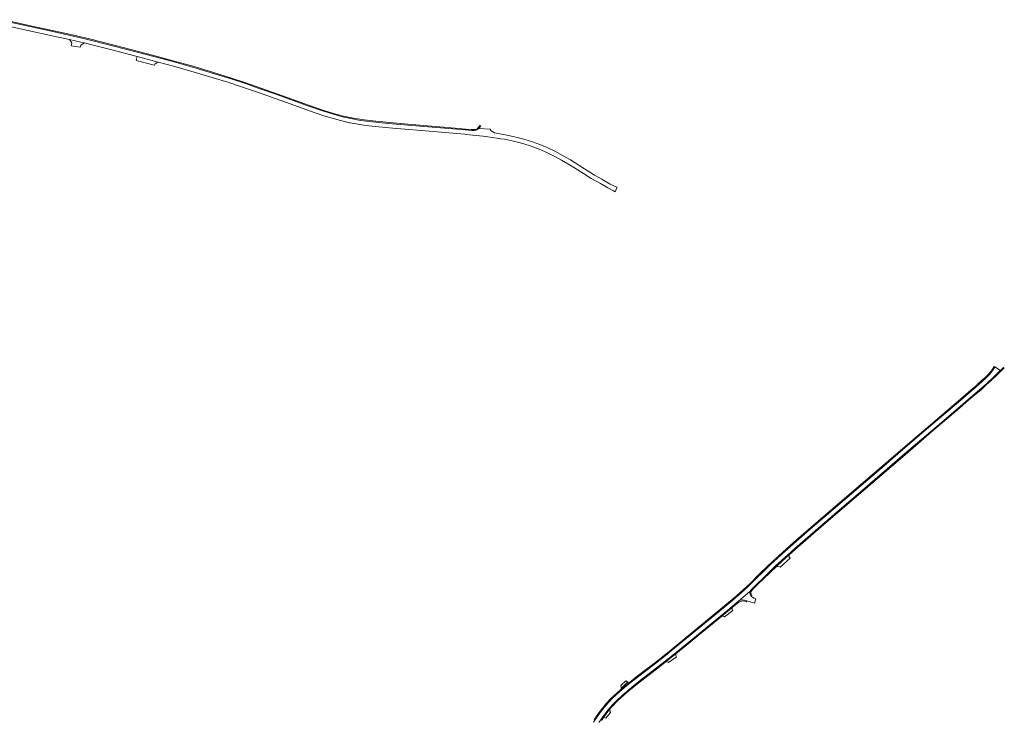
# Model space of a CAD drawing. Extents: x 152825 to 164088, y 457113 to 463005.
# Tile 364 of 364: x 163007 to 163676, y 461140 to 461615. Entities that reach past the tile are written whole.
import ezdxf

# ---------------------------------------------------------------- set-up
doc = ezdxf.new("R2010")
doc.units = 0
doc.header["$LTSCALE"] = 0.5
for name, color, linetype, lineweight in [('B-PV-VH-GESLOTENVERHARDING_ASFALT-GV', 251, 'CONTINUOUS', 18), ('B-PV-VH-GESLOTENVERHARDING_BETON-GV', 251, 'CONTINUOUS', 18), ('B-PV-VH-OPENVERHARDING_BETONSTRAATSTEEN-GV', 251, 'CONTINUOUS', 18), ('B-PV-VH-OPENVERHARDING_STRAATBAKSTEEN-GV', 251, 'CONTINUOUS', 18)]:
    doc.layers.add(name, color=color, linetype=linetype, lineweight=lineweight)

msp = doc.modelspace()

# ---------------------------------------------------------------- linework, layer by layer
at = {"layer": 'B-PV-VH-GESLOTENVERHARDING_ASFALT-GV', "flags": 128}
for points in [[(162985.34, 461613.449), (163008.901, 461608.277), (163033.674, 461602.887), (163041.203, 461601.24), (163049.048, 461599.524), (163051.575, 461598.884), (163057.299, 461597.436), (163069.998, 461594.215), (163087.274, 461589.686), (163088.952, 461589.246), (163101.434, 461585.885), (163111.869, 461583.075), (163127.41, 461578.689), (163138.822, 461575.303), (163148.816, 461572.2), (163157.466, 461569.374), (163168.896, 461565.485), (163178.511, 461562.105), (163190.989, 461557.628), (163208.012, 461551.503), (163213.85, 461549.531), (163219.617, 461547.77), (163225.191, 461546.193), (163231.453, 461544.74), (163231.752, 461544.685), (163234.34, 461544.203), (163234.438, 461544.185), (163234.51, 461544.27), (163235.822, 461543.998), (163239.489, 461543.361), (163244.494, 461542.736), (163251.277, 461542.052), (163260.713, 461541.151), (163288.085, 461538.756), (163309.605, 461536.914), (163310.81, 461536.788), (163314.822, 461536.368), (163321.991, 461535.614), (163329.99, 461534.581), (163333.928, 461533.926), (163336.488, 461533.5), (163342.679, 461532.256), (163349.062, 461530.649), (163354.784, 461528.842), (163360.22, 461526.774), (163365.407, 461524.526), (163370.758, 461521.901), (163375.322, 461519.419), (163379.67, 461516.866), (163384.138, 461514.107), (163390.255, 461510.234), (163395.514, 461506.987), (163401.654, 461503.382), (163406.784, 461500.524), (163410.609, 461498.567), (163411.759, 461497.894), (163412.419, 461499.532), (163412.608, 461500), (163412.986, 461500.937), (163412.771, 461501.022), (163408.38, 461503.102), (163402.575, 461506.353), (163397.644, 461509.259), (163390.993, 461513.385), (163381.273, 461519.483), (163376.051, 461522.49), (163370.684, 461525.377), (163365.455, 461527.919), (163360.468, 461530.035), (163355.563, 461531.794), (163349.724, 461533.617), (163344.32, 461535.048), (163339.374, 461536.113), (163333.481, 461537.183), (163329.844, 461537.965), (163328.675, 461538.51), (163327.614, 461539.308), (163326.749, 461540.277), (163318.935, 461540.762), (163318.617, 461540.413), (163317.436, 461539.773), (163316.036, 461539.468), (163314.349, 461539.486), (163309.832, 461539.833), (163279.087, 461542.418), (163257.55, 461544.312), (163245.015, 461545.526), (163238.913, 461546.338), (163232.206, 461547.533), (163226.357, 461548.858), (163219.72, 461550.69), (163213.804, 461552.512), (163201.772, 461556.714), (163181.972, 461563.836), (163169.362, 461568.323), (163160.785, 461571.287), (163150.968, 461574.485), (163140.39, 461577.817), (163127.999, 461581.549), (163120.035, 461583.844), (163108.969, 461586.887), (163092.333, 461591.33), (163071.458, 461596.831), (163051.694, 461601.802), (163040.844, 461604.307), (163029.955, 461606.706), (162998.687, 461613.574)], [(163400.689, 461137.652), (163403.9, 461142.277), (163406.756, 461145.996), (163409.794, 461149.489), (163412.763, 461152.586), (163416.175, 461155.784), (163419.774, 461158.906), (163424.334, 461162.606), (163431.048, 461167.834), (163440.741, 461175.265), (163447.769, 461180.843), (163454.499, 461186.276), (163463.069, 461193.32), (163473.254, 461201.673), (163488.085, 461213.836), (163494.476, 461219.242), (163495.524, 461220.035), (163503.209, 461226.492), (163503.773, 461227.384), (163504.895, 461228.636), (163514.779, 461238.319), (163514.784, 461238.317), (163520.799, 461244.069), (163526.651, 461249.399), (163533.644, 461255.647), (163544.039, 461264.776), (163559.165, 461277.818), (163579.517, 461295.336), (163608.171, 461319.93), (163631.546, 461339.983), (163657.627, 461362.297), (163663.912, 461367.764), (163668.816, 461372.226), (163672.59, 461375.987), (163673.258, 461376.62), (163669.524, 461378.954), (163668.189, 461376.836), (163665.881, 461373.927), (163663.356, 461371.337), (163658.627, 461367.128), (163646.299, 461356.471), (163621.547, 461335.289), (163603.597, 461319.881), (163592.484, 461310.346), (163569.129, 461290.242), (163542.249, 461267.146), (163532.495, 461258.638), (163526.89, 461253.675), (163521.836, 461249.052), (163516.924, 461244.499), (163512.405, 461240.153), (163507.21, 461235.006), (163502.04, 461229.913), (163497.218, 461225.517), (163491.486, 461220.565), (163482.532, 461213.151), (163470.919, 461203.632), (163457.312, 461192.45), (163443.162, 461180.893), (163437.163, 461176.232), (163428.487, 461169.548), (163420.704, 461163.507), (163416.412, 461159.969), (163412.774, 461156.763), (163409.198, 461153.312), (163405.271, 461149.048), (163402.249, 461145.306), (163399.494, 461141.508), (163397.061, 461137.759)]]:
    msp.add_lwpolyline(points, dxfattribs=at)
msp.add_lwpolyline([(163504.859, 461222.629), (163504.368, 461223.073), (163503.958, 461223.444), (163503.827, 461223.563), (163503.272, 461224.669), (163503.079, 461225.759), (163503.209, 461226.492), (163495.524, 461220.035), (163495.572, 461220.071), (163496.74, 461220.634), (163497.948, 461220.783), (163499.516, 461220.606), (163500.967, 461220.086), (163501.019, 461220.072), (163506.232, 461218.643), (163507.145, 461221.547), (163506.001, 461221.967)], close=True, dxfattribs=at)
at = {"layer": 'B-PV-VH-GESLOTENVERHARDING_BETON-GV', "flags": 128}
for points in [[(162998.687, 461613.574), (163029.955, 461606.706), (163040.844, 461604.307), (163051.694, 461601.802), (163071.458, 461596.831), (163092.333, 461591.33), (163108.969, 461586.887), (163120.035, 461583.844), (163127.999, 461581.549), (163140.39, 461577.817), (163150.968, 461574.485), (163160.785, 461571.287), (163169.362, 461568.323), (163181.972, 461563.836), (163201.772, 461556.714), (163213.804, 461552.512), (163219.72, 461550.69), (163226.357, 461548.858), (163232.206, 461547.533), (163238.913, 461546.338), (163245.015, 461545.526), (163257.55, 461544.312), (163279.087, 461542.418), (163309.832, 461539.833), (163314.349, 461539.486), (163316.036, 461539.468), (163317.436, 461539.773), (163318.617, 461540.413), (163318.935, 461540.762), (163319.726, 461541.63), (163320.417, 461542.634), (163319.867, 461542.973), (163319.115, 461541.868), (163317.998, 461540.699), (163316.794, 461540.156), (163315.61, 461540.044), (163313.884, 461540.127), (163310.053, 461540.423), (163305.704, 461540.813), (163289.66, 461542.171), (163265.742, 461544.219), (163249.212, 461545.74), (163241.274, 461546.642), (163234.006, 461547.782), (163227.397, 461549.26), (163220.54, 461551.056), (163213.916, 461553.135), (163207.411, 461555.397), (163189.08, 461561.94), (163172.566, 461567.855), (163158.944, 461572.568), (163147.056, 461576.399), (163135.471, 461579.968), (163124.332, 461583.278), (163113.208, 461586.401), (163094.202, 461591.484), (163072.479, 461597.252), (163053.896, 461601.922), (163038.23, 461605.532), (163019.186, 461609.715), (162996.67, 461614.704)], [(163397.061, 461137.759), (163399.494, 461141.508), (163402.249, 461145.306), (163405.271, 461149.048), (163409.198, 461153.312), (163412.774, 461156.763), (163416.412, 461159.969), (163420.704, 461163.507), (163428.487, 461169.548), (163437.163, 461176.232), (163443.162, 461180.893), (163457.312, 461192.45), (163470.919, 461203.632), (163482.532, 461213.151), (163491.486, 461220.565), (163497.218, 461225.517), (163502.04, 461229.913), (163507.21, 461235.006), (163512.405, 461240.153), (163516.924, 461244.499), (163521.836, 461249.052), (163526.89, 461253.675), (163532.495, 461258.638), (163542.249, 461267.146), (163569.129, 461290.242), (163592.484, 461310.346), (163603.597, 461319.881), (163621.547, 461335.289), (163646.299, 461356.471), (163658.627, 461367.128), (163663.356, 461371.337), (163665.881, 461373.927), (163668.189, 461376.836), (163669.524, 461378.954), (163669.018, 461379.288), (163667.122, 461376.415), (163665.009, 461373.903), (163661.926, 461370.898), (163661.803, 461370.789), (163657.742, 461367.155), (163657.133, 461366.611), (163653.186, 461363.217), (163642.902, 461354.376), (163600.707, 461318.22), (163554.471, 461278.456), (163533.092, 461259.966), (163522.718, 461250.677), (163515.365, 461243.845), (163509.288, 461237.941), (163503.519, 461232.214), (163498.399, 461227.383), (163492.582, 461222.315), (163467.797, 461201.884), (163449.666, 461186.992), (163438.315, 461177.904), (163426.724, 461168.97), (163421.432, 461164.778), (163417.507, 461161.669), (163415.776, 461160.18), (163412.968, 461157.765), (163408.785, 461153.788), (163405.704, 461150.487), (163403.079, 461147.352), (163399.861, 461143.123), (163397.38, 461139.424)], [(163402.342, 461139.017), (163403.788, 461141.041), (163405.533, 461143.483), (163407.733, 461146.131), (163409.284, 461147.998), (163413.332, 461152.266), (163417.502, 461156.146), (163422.4, 461160.268), (163428.86, 461165.353), (163441.777, 461175.314), (163446.389, 461179.003), (163452.248, 461183.689), (163452.973, 461184.282), (163461.573, 461191.314), (163475.248, 461202.501), (163484.143, 461209.82), (163488.246, 461213.196), (163491.192, 461215.663), (163494.666, 461218.571), (163495.722, 461219.355), (163496.626, 461219.801), (163497.52, 461219.998), (163498.671, 461220.105), (163499.548, 461219.976), (163500.72, 461219.501), (163501.019, 461220.072), (163500.967, 461220.086), (163499.516, 461220.606), (163497.948, 461220.783), (163496.74, 461220.634), (163495.572, 461220.071), (163495.524, 461220.035), (163494.476, 461219.242), (163488.085, 461213.836), (163473.254, 461201.673), (163463.069, 461193.32), (163454.499, 461186.276), (163447.769, 461180.843), (163440.741, 461175.265), (163431.048, 461167.834), (163424.334, 461162.606), (163419.774, 461158.906), (163416.175, 461155.784), (163412.763, 461152.586), (163409.794, 461149.489), (163406.756, 461145.996), (163403.9, 461142.277), (163400.689, 461137.652)]]:
    msp.add_lwpolyline(points, dxfattribs=at)
msp.add_lwpolyline([(163675.871, 461378.293), (163675.254, 461378.507), (163675.228, 461378.486), (163673.258, 461376.62), (163672.59, 461375.987), (163668.816, 461372.226), (163663.912, 461367.764), (163657.627, 461362.297), (163631.546, 461339.983), (163608.171, 461319.93), (163579.517, 461295.336), (163559.165, 461277.818), (163544.039, 461264.776), (163533.644, 461255.647), (163526.651, 461249.399), (163520.799, 461244.069), (163514.784, 461238.317), (163514.779, 461238.319), (163504.895, 461228.636), (163503.773, 461227.384), (163503.209, 461226.492), (163503.079, 461225.759), (163503.272, 461224.669), (163503.827, 461223.563), (163503.958, 461223.444), (163504.476, 461223.711), (163504.08, 461224.667), (163503.856, 461225.531), (163504.041, 461226.45), (163504.605, 461227.331), (163505.617, 461228.486), (163508.211, 461231.005), (163516.633, 461239.251), (163521.029, 461243.359), (163525.229, 461247.285), (163529.839, 461251.397), (163535.669, 461256.596), (163551.58, 461270.448), (163588.182, 461301.953), (163602.124, 461313.91), (163608.502, 461319.381), (163628.123, 461336.21), (163644.144, 461349.926), (163653.479, 461357.919), (163660.284, 461363.746), (163663.635, 461366.725), (163665.228, 461368.141), (163667.452, 461370.13), (163671.052, 461373.533)], close=True, dxfattribs=at)
at = {"layer": 'B-PV-VH-OPENVERHARDING_BETONSTRAATSTEEN-GV', "flags": 128}
for points in [[(163051.575, 461598.884), (163049.048, 461599.524), (163041.203, 461601.24), (163042.847, 461598.996), (163042.389, 461596.981), (163048.432, 461596.145), (163048.896, 461597.304)], [(163087.274, 461589.686), (163087.023, 461588.816), (163086.479, 461586.931), (163098.649, 461583.918), (163099.097, 461583.808), (163099.366, 461584.736), (163100.661, 461585.456), (163101.434, 461585.885), (163088.952, 461589.246)], [(163530.535, 461249.164), (163529.848, 461249.854), (163529.811, 461250.37), (163529.825, 461250.876), (163529.839, 461251.397), (163525.229, 461247.285), (163521.029, 461243.359), (163521.506, 461243.365), (163522.227, 461243.374), (163523.249, 461243.163), (163523.661, 461242.932)], [(163491.667, 461213.556), (163491.111, 461214), (163491.111, 461214.889), (163491.13, 461215.07), (163491.192, 461215.663), (163488.246, 461213.196), (163484.143, 461209.82), (163484.763, 461209.722), (163485.111, 461209.667), (163485.93, 461209.303)], [(163453.147, 461181.938), (163453.111, 461182), (163452.889, 461183.778), (163452.973, 461184.282), (163452.248, 461183.689), (163446.389, 461179.003), (163446.783, 461178.831), (163447.667, 461178.444), (163448.009, 461178.248)], [(163408.575, 461144.266), (163408.52, 461144.336), (163408.448, 461144.454), (163408.391, 461144.579), (163408.349, 461144.71), (163408.322, 461144.844), (163408.312, 461144.981), (163408.312, 461144.984), (163408.222, 461145.222), (163407.776, 461146.051), (163407.733, 461146.131), (163405.533, 461143.483), (163403.788, 461141.041), (163404.06, 461140.959), (163404.667, 461140.778), (163405.47, 461140.477)]]:
    msp.add_lwpolyline(points, close=True, dxfattribs=at)
at = {"layer": 'B-PV-VH-OPENVERHARDING_STRAATBAKSTEEN-GV', "flags": 128}
for points in [[(163415.889, 461160.556), (163420.236, 461165.136), (163420, 461165.222), (163419.055, 461165.931), (163415.444, 461162.778), (163415.889, 461161.444)], [(163421.432, 461164.778), (163421.222, 461164.778), (163421.139, 461164.808), (163420.236, 461165.136), (163415.889, 461160.556), (163415.815, 461160.31), (163415.776, 461160.18), (163417.507, 461161.669)]]:
    msp.add_lwpolyline(points, close=True, dxfattribs=at)

doc.saveas('drawing.dxf')
